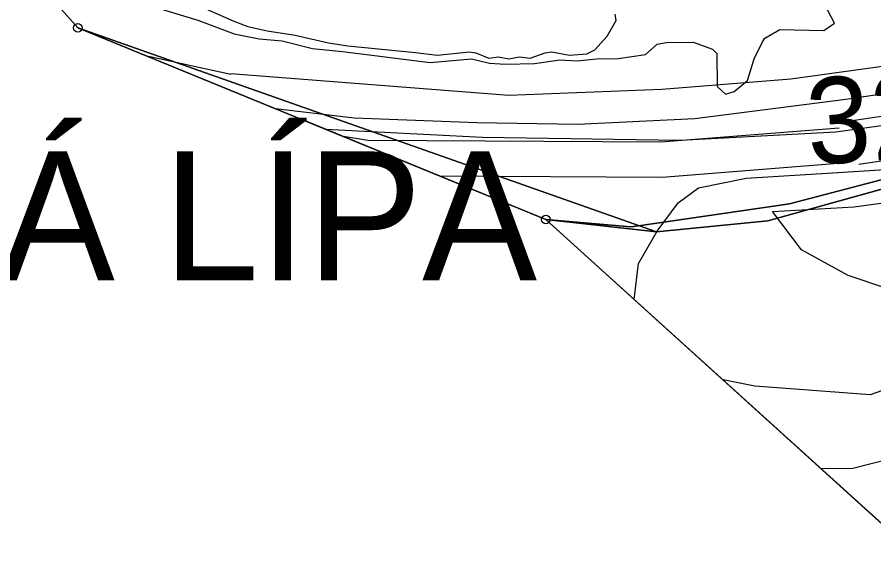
# Model space of a CAD drawing. Extents: x -706130 to -698555, y -971544 to -967260.
# Drawn here: x -705676.2 to -705576.6, y -969837.9 to -969774.5 of the extents above; entities that cross this region are included whole.
import ezdxf

# ---------------------------------------------------------------- set-up
doc = ezdxf.new("R2010")
doc.units = 0
for name, color, linetype in [('_Polohopis reambulance', 7, 'Continuous'), ('BPEJ hranice S', 7, 'Continuous'), ('Dráha_osa koleje S', 7, 'Continuous'), ('Hranice řešeného území', 7, 'Continuous'), ('KN_Hranice obce', 7, 'Continuous'), ('KN_Hranice_katastrální území', 7, 'Continuous'), ('KN_Hranice_parcel', 7, 'Continuous'), ('KN_Polygon parcely', 7, 'Continuous'), ('KN_POZEMKY_10_LESNI POZEMEK', 7, 'Continuous'), ('KN_POZEMKY_14_OSTATNI PLOCHA', 7, 'Continuous'), ('KN_VYUZITI_14_ostatni plocha_dráha', 7, 'Continuous'), ('KN_Značky bodu BP', 7, 'Continuous'), ('Komunikace popis smery a sipky', 7, 'Continuous'), ('Koridor pro optimalizaci dráhy_N', 7, 'Continuous'), ('Koridor pro optimalizaci dráhy_N_ŠRAFY', 7, 'Continuous'), ('Plochy doprava drážní S', 7, 'Continuous'), ('Plochy lesní všeobecné S', 7, 'Continuous'), ('Povodi vodniho toku S', 7, 'Continuous'), ('Regulační bloky v krajině S', 7, 'Continuous'), ('Regulační bloky zastavěné S', 7, 'Continuous'), ('USES_BK_nadregionalni S', 7, 'Continuous'), ('USES_ŠRAFY S', 7, 'Continuous'), ('VPS dopravni infrastruktury_obrys N', 7, 'Continuous'), ('VPS dopravni infrastruktury_plochy N', 7, 'Continuous'), ('VÝŠKOPIS_vrstevnice doplňková', 7, 'Continuous'), ('VÝŠKOPIS_vrstevnice hlavní', 7, 'Continuous'), ('VÝŠKOPIS_vrstevnice výška', 7, 'Continuous'), ('VÝŠKOPIS_vrstevnice zesílená', 7, 'Continuous'), ('Zábory hodnocené - koridory', 7, 'Continuous'), ('Záplavové území stanovene S', 7, 'Continuous'), ('Záplavového území_aktivní zóna S', 7, 'Continuous')]:
    doc.layers.add(name, color=color, linetype=linetype)

msp = doc.modelspace()

# ---------------------------------------------------------------- linework, layer by layer
at = {"layer": '_Polohopis reambulance'}
msp.add_line((-705614.74, -969798.03), (-705601.91, -969799.49), dxfattribs=at)
at = {"layer": 'BPEJ hranice S'}
msp.add_line((-705642.976, -969786.469), (-705614.74, -969798.03), dxfattribs=at)
for points in [[(-705567.22, -969728.98), (-705580.44, -969729.16), (-705588.92, -969728.66), (-705594.45, -969724.8), (-705596.73, -969723.21), (-705596.52, -969725.29), (-705595.89, -969731.67), (-705597.9, -969734.29), (-705603.41, -969738.99), (-705607.35, -969735.93), (-705612.24, -969732.13), (-705620.8, -969735.41), (-705620.25, -969737.08), (-705618.36, -969742.79), (-705639.11, -969743.65), (-705644.87, -969757.8), (-705658.92, -969757.72), (-705669.06, -969753.75), (-705674.61, -969758.75), (-705673.22, -969765.96), (-705674.25, -969770.09), (-705671.35, -969773.3), (-705669.13, -969775.76), (-705642.976, -969786.469)], [(-705245.176, -969816.031), (-705259.612, -969805.835), (-705279.146, -969793.116), (-705286.374, -969789.517), (-705312.611, -969778.879), (-705321.164, -969777.492), (-705326.882, -969776.721), (-705330.698, -969776.207), (-705338.329, -969775.179), (-705365.907, -969771.528), (-705382.165, -969769.375), (-705419.623, -969766.943), (-705442.115, -969765.484), (-705467.095, -969768.722), (-705498.751, -969776.614), (-705538.245, -969782.115), (-705556.854, -969786.364), (-705568.44, -969790.743), (-705575.058, -969793.244), (-705586.436, -969796.231), (-705603.976, -969798.76), (-705604.872, -969798.89), (-705614.74, -969798.03)], [(-705614.74, -969798.03), (-705642.975, -969786.469), (-705642.976, -969786.469)], [(-705642.976, -969786.469), (-705642.975, -969786.469), (-705614.74, -969798.03), (-705604.872, -969798.89), (-705603.976, -969798.76), (-705586.436, -969796.231), (-705575.058, -969793.244)], [(-705614.74, -969798.03), (-705511.78, -969891.34), (-705490.44, -969887.89), (-705463.93, -969899.82), (-705407.17, -969895.75), (-705344.84, -969921.34), (-705313.66, -969939.25), (-705269.67, -969982.5), (-705267.88, -969984.26), (-705263.84, -969987.56), (-705225.5, -970018.87), (-705174.6, -970073.33), (-705096.1, -970117.59), (-705074.04, -970140.3), (-705029.52, -970157.19), (-705071.49, -970267.29), (-705084.02, -970319.62)]]:
    msp.add_lwpolyline(points, dxfattribs=at)
at = {"layer": 'Dráha_osa koleje S'}
msp.add_lwpolyline([(-705640.354, -969787.542), (-705622.128, -969788.467), (-705599.133, -969788.842), (-705581.072, -969787.849), (-705556.161, -969784.406), (-705454.679, -969767.234), (-705438.039, -969764.607), (-705424.624, -969762.488), (-705413.263, -969761.628), (-705397.815, -969761.429), (-705384.64, -969761.826), (-705368.844, -969762.466), (-705352.405, -969764.475), (-705337.188, -969767.388), (-705323.407, -969771.163), (-705302.085, -969777.365), (-705276.753, -969787.827), (-705245.965, -969803.454)], dxfattribs=at)
at = {"layer": 'Hranice řešeného území'}
msp.add_lwpolyline([(-705511.78, -969891.34), (-705614.74, -969798.03), (-705669.13, -969775.76), (-705671.35, -969773.3)], dxfattribs=at)
at = {"layer": 'KN_Hranice obce'}
msp.add_lwpolyline([(-705671.35, -969773.3), (-705669.13, -969775.76), (-705614.74, -969798.03), (-705511.78, -969891.34)], dxfattribs=at)
at = {"layer": 'KN_Hranice_katastrální území'}
msp.add_lwpolyline([(-705671.35, -969773.3), (-705669.13, -969775.76), (-705614.74, -969798.03), (-705511.78, -969891.34)], dxfattribs=at)
at = {"layer": 'KN_Hranice_parcel'}
for p, q in [((-705671.35, -969773.3), (-705669.13, -969775.76)), ((-705669.13, -969775.76), (-705614.74, -969798.03))]:
    msp.add_line(p, q, dxfattribs=at)
for points in [[(-705330.86, -969775.73), (-705381.41, -969769.07), (-705440.54, -969765.78), (-705465.56, -969768.77), (-705499.01, -969777.37), (-705529.92, -969781.36), (-705553.38, -969786.77), (-705562.74, -969790.4), (-705571.55, -969793.37), (-705588.96, -969798.21), (-705601.91, -969799.49), (-705669.13, -969775.76)], [(-705614.74, -969798.03), (-705511.78, -969891.34), (-705490.44, -969887.89), (-705463.93, -969899.82), (-705407.17, -969895.75), (-705344.84, -969921.34), (-705313.66, -969939.25)]]:
    msp.add_lwpolyline(points, dxfattribs=at)
at = {"layer": 'KN_Polygon parcely'}
for points in [[(-705560.59, -969764.78), (-705604.11, -969772.09), (-705636.75, -969772.79), (-705671.35, -969761.75), (-705670.04, -969766.19), (-705671.35, -969773.3), (-705669.13, -969775.76), (-705601.91, -969799.49), (-705588.96, -969798.21), (-705571.55, -969793.37)], [(-705571.55, -969793.37), (-705588.96, -969798.21), (-705601.91, -969799.49), (-705669.13, -969775.76), (-705614.74, -969798.03), (-705511.78, -969891.34)]]:
    msp.add_lwpolyline(points, dxfattribs=at)
at = {"layer": 'KN_POZEMKY_10_LESNI POZEMEK'}
for p, q in [((-705614.74, -969798.03), (-705669.13, -969775.76)), ((-705669.13, -969775.76), (-705601.91, -969799.49)), ((-705588.96, -969798.21), (-705571.55, -969793.37)), ((-705511.78, -969891.34), (-705614.74, -969798.03)), ((-705601.91, -969799.49), (-705588.96, -969798.21))]:
    msp.add_line(p, q, dxfattribs=at)
at = {"layer": 'KN_POZEMKY_14_OSTATNI PLOCHA'}
for p, q in [((-705669.13, -969775.76), (-705671.35, -969773.3)), ((-705601.91, -969799.49), (-705669.13, -969775.76)), ((-705571.55, -969793.37), (-705588.96, -969798.21)), ((-705588.96, -969798.21), (-705601.91, -969799.49))]:
    msp.add_line(p, q, dxfattribs=at)
at = {"layer": 'KN_VYUZITI_14_ostatni plocha_dráha'}
for p, q in [((-705669.13, -969775.76), (-705671.35, -969773.3)), ((-705601.91, -969799.49), (-705669.13, -969775.76)), ((-705571.55, -969793.37), (-705588.96, -969798.21)), ((-705588.96, -969798.21), (-705601.91, -969799.49))]:
    msp.add_line(p, q, dxfattribs=at)
at = {"layer": 'KN_Značky bodu BP'}
for centre, radius in [((-705669.13, -969775.76), 0.5), ((-705669.13, -969775.76), 0.0303), ((-705614.74, -969798.03), 0.5), ((-705614.74, -969798.03), 0.0303)]:
    msp.add_circle(centre, radius, dxfattribs=at)
at = {"layer": 'Koridor pro optimalizaci dráhy_N'}
msp.add_lwpolyline([(-705571.55, -969793.37), (-705588.96, -969798.21), (-705601.91, -969799.49), (-705614.74, -969798.03), (-705669.13, -969775.76), (-705671.35, -969773.3), (-705674.25, -969770.09), (-705673.22, -969765.96), (-705674.61, -969758.75), (-705669.06, -969753.75), (-705658.92, -969757.72), (-705644.87, -969757.8), (-705621.123, -969758.479), (-705599.713, -969758.829), (-705583.954, -969757.962), (-705560.718, -969754.751)], dxfattribs=at)
at = {"layer": 'Koridor pro optimalizaci dráhy_N_ŠRAFY'}
msp.add_lwpolyline([(-705571.55, -969793.37), (-705588.96, -969798.21), (-705601.91, -969799.49), (-705614.74, -969798.03), (-705669.13, -969775.76), (-705671.35, -969773.3), (-705674.25, -969770.09), (-705673.22, -969765.96), (-705674.61, -969758.75), (-705669.06, -969753.75), (-705658.92, -969757.72), (-705644.87, -969757.8), (-705621.123, -969758.479), (-705599.713, -969758.829), (-705583.954, -969757.962), (-705560.718, -969754.751)], dxfattribs=at)
at = {"layer": 'Plochy doprava drážní S'}
for p, q in [((-705671.35, -969773.3), (-705669.13, -969775.76)), ((-705588.96, -969798.21), (-705571.55, -969793.37)), ((-705601.91, -969799.49), (-705588.96, -969798.21))]:
    msp.add_line(p, q, dxfattribs=at)
msp.add_lwpolyline([(-705669.13, -969775.76), (-705614.74, -969798.03), (-705601.91, -969799.49)], dxfattribs=at)
at = {"layer": 'Plochy lesní všeobecné S'}
for p, q in [((-705571.55, -969793.37), (-705588.96, -969798.21)), ((-705601.91, -969799.49), (-705614.74, -969798.03)), ((-705614.74, -969798.03), (-705511.78, -969891.34)), ((-705588.96, -969798.21), (-705601.91, -969799.49)), ((-705601.91, -969799.49), (-705601.91, -969799.49))]:
    msp.add_line(p, q, dxfattribs=at)
at = {"layer": 'Povodi vodniho toku S'}
msp.add_lwpolyline([(-705671.35, -969773.3), (-705669.13, -969775.76), (-705614.74, -969798.03), (-705511.78, -969891.34)], dxfattribs=at)
at = {"layer": 'Regulační bloky v krajině S'}
for p, q in [((-705571.55, -969793.37), (-705588.96, -969798.21)), ((-705601.91, -969799.49), (-705614.74, -969798.03)), ((-705614.74, -969798.03), (-705614.74, -969798.03)), ((-705614.74, -969798.03), (-705511.78, -969891.34)), ((-705588.96, -969798.21), (-705601.91, -969799.49))]:
    msp.add_line(p, q, dxfattribs=at)
at = {"layer": 'Regulační bloky zastavěné S'}
for p, q in [((-705671.35, -969773.3), (-705669.13, -969775.76)), ((-705588.96, -969798.21), (-705571.55, -969793.37)), ((-705601.91, -969799.49), (-705588.96, -969798.21))]:
    msp.add_line(p, q, dxfattribs=at)
msp.add_lwpolyline([(-705669.13, -969775.76), (-705614.74, -969798.03), (-705601.91, -969799.49)], dxfattribs=at)
at = {"layer": 'USES_BK_nadregionalni S'}
msp.add_lwpolyline([(-705571.55, -969793.37), (-705588.96, -969798.21), (-705601.91, -969799.49), (-705614.74, -969798.03), (-705574.837, -969834.193)], dxfattribs=at)
at = {"layer": 'USES_ŠRAFY S'}
msp.add_lwpolyline([(-705571.55, -969793.37), (-705588.96, -969798.21), (-705601.91, -969799.49), (-705614.74, -969798.03), (-705574.837, -969834.193)], dxfattribs=at)
at = {"layer": 'VPS dopravni infrastruktury_obrys N'}
msp.add_lwpolyline([(-705571.55, -969793.37), (-705588.96, -969798.21), (-705601.91, -969799.49), (-705614.74, -969798.03), (-705669.13, -969775.76), (-705671.35, -969773.3), (-705674.25, -969770.09), (-705673.22, -969765.96), (-705674.61, -969758.75), (-705669.06, -969753.75), (-705658.92, -969757.72), (-705644.87, -969757.8), (-705621.123, -969758.479), (-705599.713, -969758.829), (-705583.954, -969757.962), (-705560.718, -969754.751)], dxfattribs=at)
at = {"layer": 'VPS dopravni infrastruktury_plochy N'}
msp.add_lwpolyline([(-705571.55, -969793.37), (-705588.96, -969798.21), (-705601.91, -969799.49), (-705614.74, -969798.03), (-705669.13, -969775.76), (-705671.35, -969773.3), (-705674.25, -969770.09), (-705673.22, -969765.96), (-705674.61, -969758.75), (-705669.06, -969753.75), (-705658.92, -969757.72), (-705644.87, -969757.8), (-705621.123, -969758.479), (-705599.713, -969758.829), (-705583.954, -969757.962), (-705560.718, -969754.751)], dxfattribs=at)
at = {"layer": 'VÝŠKOPIS_vrstevnice doplňková'}
for points in [[(-705579.148, -969786.528), (-705523.822, -969778.376), (-705502.479, -969774.346), (-705473.792, -969768.983), (-705451.301, -969765.065), (-705431.567, -969762.273), (-705405.763, -969759.799), (-705382.351, -969759.6), (-705361.732, -969761.569), (-705340.343, -969764.886), (-705324.649, -969768.579), (-705300.378, -969774.946), (-705265.744, -969789.842), (-705237.131, -969806.269), (-705210.02, -969823.952), (-705189.152, -969836.813), (-705163.963, -969853.618), (-705150.288, -969862.465), (-705138.884, -969870.394), (-705117.121, -969881.987)], [(-705578.399, -969791.61), (-705522.971, -969783.442), (-705501.531, -969779.394), (-705472.879, -969774.038), (-705450.5, -969770.139), (-705430.962, -969767.375), (-705405.496, -969764.933), (-705382.574, -969764.739), (-705362.37, -969766.668), (-705341.326, -969769.931), (-705325.889, -969773.564), (-705302.054, -969779.817), (-705268.045, -969794.444), (-705239.815, -969810.651), (-705212.771, -969828.29), (-705191.926, -969841.137), (-705166.783, -969857.911), (-705153.15, -969866.731), (-705141.567, -969874.785), (-705119.536, -969886.52)], [(-705638.473, -969788.313), (-705635.417, -969788.82), (-705601.399, -969789.024), (-705580.655, -969787.396)], [(-705627.133, -969792.956), (-705601.251, -969793.111), (-705580.335, -969791.469)]]:
    msp.add_lwpolyline(points, dxfattribs=at)
at = {"layer": 'VÝŠKOPIS_vrstevnice hlavní'}
for points in [[(-705553.386, -969775.596), (-705569.206, -969779.364), (-705586.299, -969781.74), (-705601.256, -969782.928), (-705619.062, -969783.641), (-705651.335, -969781.109)], [(-705651.332, -969781.196), (-705660.926, -969779.119)], [(-705517.652, -969787.526), (-705527.42, -969792.004), (-705537.978, -969798.852), (-705560.947, -969818.255), (-705572.218, -969825.246), (-705579.067, -969826.958), (-705582.74, -969827.031)], [(-705578.935, -969796.581), (-705562.273, -969794.288), (-705557.923, -969795.031), (-705561.233, -969798.709), (-705566.084, -969803.275), (-705572.219, -969805.699), (-705575.357, -969805.985), (-705579.638, -969804.559), (-705585.059, -969801.562), (-705588.423, -969797.12), (-705578.935, -969796.581)]]:
    msp.add_lwpolyline(points, dxfattribs=at)
at = {"layer": 'VÝŠKOPIS_vrstevnice zesílená'}
for points in [[(-705440.46, -969755.935), (-705503.477, -969768.547), (-705527.423, -969773.592), (-705561.533, -969781.383), (-705579.902, -969784.111), (-705597.447, -969786.361), (-705611.077, -969787.011), (-705622.759, -969786.794), (-705637.01, -969786.26), (-705646.153, -969785.168)], [(-705581.438, -969792.618), (-705560.644, -969791.286), (-705554.805, -969791.388), (-705552.654, -969792.413), (-705551.246, -969794.286), (-705551.63, -969796.103), (-705556.953, -969803.132), (-705565.513, -969812.405), (-705570.786, -969816.191), (-705577.07, -969818.398), (-705590.481, -969817.398), (-705594.157, -969816.684)], [(-705604.481, -969807.327), (-705603.975, -969803.174), (-705601.824, -969799.382), (-705599.365, -969796.102), (-705597.009, -969794.36), (-705591.477, -969793.232), (-705581.438, -969792.618)]]:
    msp.add_lwpolyline(points, dxfattribs=at)
at = {"layer": 'Zábory hodnocené - koridory'}
msp.add_lwpolyline([(-705571.55, -969793.37), (-705588.96, -969798.21), (-705601.91, -969799.49), (-705614.74, -969798.03), (-705669.13, -969775.76), (-705671.35, -969773.3), (-705674.25, -969770.09), (-705673.22, -969765.96), (-705674.61, -969758.75), (-705669.06, -969753.75), (-705658.92, -969757.72), (-705644.87, -969757.8), (-705621.123, -969758.479), (-705599.713, -969758.829), (-705583.954, -969757.962), (-705560.718, -969754.751)], dxfattribs=at)
at = {"layer": 'Záplavové území stanovene S'}
msp.add_lwpolyline([(-705659.386, -969773.594), (-705655.188, -969774.875), (-705650.969, -969776.469), (-705648.063, -969777.063), (-705645.375, -969777.277), (-705641.875, -969778.172), (-705638.375, -969778.512), (-705628.206, -969779.794), (-705623.372, -969779.375), (-705621.29, -969779.875), (-705619.439, -969779.997), (-705616.073, -969779.927), (-705613.125, -969779.482), (-705611.125, -969779.601), (-705608.856, -969779.356), (-705606.351, -969779.351), (-705603.18, -969778.875), (-705601.823, -969777.677), (-705600.744, -969777.484), (-705597.625, -969777.439), (-705595.375, -969778.258), (-705594.875, -969778.757), (-705594.841, -969782.591), (-705593.875, -969783.474), (-705592.875, -969783.156), (-705591.314, -969781.875), (-705590.543, -969779.393), (-705589.596, -969777.406), (-705589.3, -969776.987), (-705587.551, -969775.949), (-705582.436, -969776.064), (-705581.23, -969775.23), (-705582.348, -969773.098)], dxfattribs=at)
at = {"layer": 'Záplavového území_aktivní zóna S'}
msp.add_lwpolyline([(-705654.25, -969773.562), (-705651, -969775), (-705649.375, -969775.625), (-705647.125, -969776.125), (-705643.875, -969776.625), (-705640, -969777.5), (-705637.75, -969777.875), (-705629.875, -969778.625), (-705627.375, -969778.938), (-705623.625, -969778.562), (-705622.875, -969778.688), (-705621.375, -969779.312), (-705620.25, -969779.125), (-705619.062, -969779.375), (-705617.812, -969779.125), (-705616.562, -969779.312), (-705614.812, -969778.688), (-705614.062, -969778.562), (-705612, -969778.938), (-705610, -969778.812), (-705609.062, -969778.312), (-705607.625, -969776.75), (-705606.562, -969774.938), (-705606.688, -969774.188)], dxfattribs=at)

# ---------------------------------------------------------------- texts
at = {"layer": 'Komunikace popis smery a sipky'}
msp.add_text('ČESKÁ LÍPA', height=15, dxfattribs=at).set_placement((-705732.817, -969805.13))
at = {"layer": 'VÝŠKOPIS_vrstevnice výška'}
msp.add_text('325', height=10, rotation=3.66518, dxfattribs=at).set_placement((-705584.17, -969791.702))

doc.saveas('drawing.dxf')
